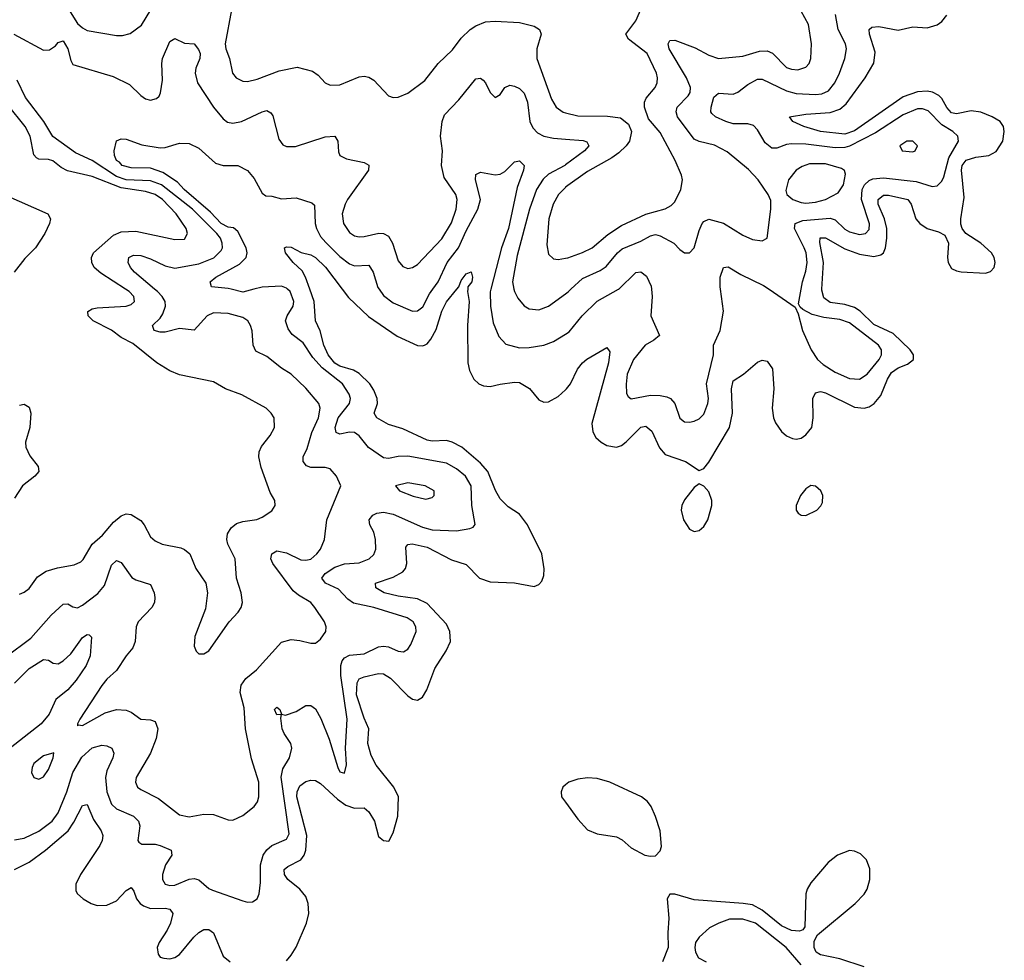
# Model space of a CAD drawing. Header units: inches. Extents: x 1843162 to 1959474, y 907081 to 1016326.
# Tile 369 of 656: x 1887751 to 1891807, y 957237 to 961110. Entities that reach past the tile are written whole.
import ezdxf

# ---------------------------------------------------------------- set-up
doc = ezdxf.new("R2010")
doc.units = ezdxf.units.IN
doc.header["$MEASUREMENT"] = 0
for name, color, linetype in [('B8985', 7, 'Continuous'), ('B8986', 7, 'Continuous'), ('B8995', 7, 'Continuous'), ('B8996', 7, 'Continuous')]:
    doc.layers.add(name, color=color, linetype=linetype)

msp = doc.modelspace()

# ---------------------------------------------------------------- linework, layer by layer
at = {"layer": 'B8985', "color": 5}
for points, elevation in [([(1887694, 958486), (1887797, 958563), (1887881.5, 958658.5), (1887930, 958703.5), (1887950, 958704.2), (1887970, 958692.2), (1887990, 958687.9), (1888010, 958698.4), (1888072.8, 958747.2), (1888100.6, 958779.4), (1888130, 958863.1), (1888150, 958883.6), (1888170, 958874.9), (1888213.4, 958813.4), (1888230, 958802.7), (1888290, 958784.6), (1888304.8, 958750), (1888308.5, 958730), (1888306.2, 958710), (1888295.2, 958690), (1888239.3, 958630), (1888231, 958610), (1888227.5, 958550), (1888216.8, 958523.2), (1888189.5, 958490.5), (1888150.2, 958430), (1888110, 958394.2), (1888090, 958368.7), (1887999.6, 958230), (1887989, 958210), (1887990, 958202), (1887994, 958206), (1888010, 958203.1), (1888103.9, 958256.1), (1888150, 958269.5), (1888190, 958266.8), (1888210, 958259), (1888250, 958229.3), (1888290, 958226.5), (1888310, 958219.6), (1888319.8, 958190), (1888313.2, 958150), (1888290, 958089.7), (1888231.8, 957990), (1888227.9, 957970), (1888236.9, 957950), (1888250, 957939.7), (1888322.9, 957902.9), (1888410, 957836.1), (1888450, 957827.6), (1888510, 957838.9), (1888550, 957837.7), (1888610, 957814.6), (1888630, 957814.3), (1888670, 957832.9), (1888717.4, 957870), (1888730.6, 957889.4), (1888735.8, 957910), (1888737, 957970), (1888706.7, 958066.7), (1888681, 958190), (1888676.2, 958276.2), (1888659.3, 958339.3), (1888663.9, 958370), (1888682.3, 958397.7), (1888726.6, 958433.4), (1888830, 958546.4), (1888870, 958557.6), (1888906, 958554), (1888950, 958542.6), (1888970, 958543.1), (1888990, 958559.1), (1889011.8, 958590), (1889013.6, 958610), (1889006.3, 958630), (1888966.9, 958690), (1888951.1, 958710), (1888900, 958740), (1888878.1, 958758.1), (1888793.9, 958870), (1888786.4, 958890), (1888790, 958910.2), (1888810, 958922.5), (1888850, 958914.8), (1888910, 958886.2), (1888930, 958883.8), (1888950, 958888.3), (1888975.3, 958910), (1888989.8, 958930), (1889006.9, 958970), (1889016.8, 959050), (1889074.5, 959190), (1889055.8, 959230), (1889030, 959260.4), (1889010, 959266), (1888950, 959265.6), (1888933.4, 959273.4), (1888919.4, 959290), (1888919.1, 959310), (1888935.5, 959344.5), (1888955.1, 959410), (1888982.3, 959470), (1888988.5, 959510), (1888983.4, 959530), (1888930, 959592.8), (1888870, 959649.8), (1888830, 959674.8), (1888770, 959722.5), (1888724.8, 959744.8), (1888713.6, 959770), (1888709.1, 959829.1), (1888702.8, 959850), (1888690.5, 959870.5), (1888670, 959884.2), (1888610, 959899.8), (1888550, 959902.6), (1888523.2, 959890), (1888470, 959830.8), (1888410, 959837.8), (1888350, 959823.2), (1888330, 959822.7), (1888305.4, 959830), (1888298.3, 959850), (1888330, 959880.6), (1888341.5, 959898.5), (1888352.7, 959930), (1888350.4, 959950), (1888338.3, 959970), (1888318.5, 959990), (1888306.8, 960000)], 560), ([(1887730, 957733), (1887770, 957739.5), (1887830, 957768.1), (1887885.5, 957810), (1887910, 957844.1), (1887945.4, 957930), (1887970, 958010), (1888006.9, 958073.1), (1888050, 958111.6), (1888090, 958123.2), (1888110, 958119.7), (1888130.3, 958110), (1888139.1, 958090), (1888135.4, 958070), (1888110, 958016.9), (1888105, 957990), (1888110.6, 957930), (1888130, 957879.7), (1888150, 957860.8), (1888219.6, 957830), (1888241.5, 957810), (1888246.4, 957790), (1888238.5, 957730), (1888242.5, 957722.5), (1888255.1, 957715.1), (1888310, 957714.6), (1888330.1, 957710.1), (1888375.2, 957690), (1888378.6, 957670), (1888352.2, 957630), (1888340.2, 957590), (1888340.3, 957570), (1888350.3, 957550.3), (1888370, 957544.7), (1888390, 957546.6), (1888450, 957570.2), (1888470, 957573.8), (1888490, 957568.2), (1888530, 957532.9), (1888545.4, 957525.4), (1888670, 957482), (1888690, 957476.4), (1888710, 957477.1), (1888729.7, 957490.3), (1888737.4, 957510), (1888743.5, 957556.5), (1888743.2, 957630), (1888754, 957670), (1888769, 957691), (1888790, 957709.5), (1888850, 957735.8), (1888862.1, 957757.9), (1888828.8, 957991.2), (1888835.1, 958024.9), (1888862.4, 958070), (1888872.2, 958110), (1888868.2, 958130), (1888841, 958170), (1888832.9, 958190), (1888826.6, 958233.4), (1888829.2, 958249.2), (1888810, 958247.1), (1888800.5, 958270), (1888810, 958279.5), (1888823, 958270), (1888830.4, 958250.4), (1888845.9, 958245.9), (1888890, 958261.4), (1888930, 958286), (1888950, 958286.3), (1888970, 958271.9), (1888992, 958232), (1889026.8, 958146.8), (1889061.8, 958030), (1889070, 958012.2), (1889090, 958007.2), (1889098.1, 958041.9), (1889093.8, 958110), (1889099.9, 958230), (1889074.4, 958410), (1889073.9, 958450), (1889080.3, 958470), (1889090, 958482.7), (1889110, 958493.8), (1889170, 958498.7), (1889230, 958527), (1889250, 958530.7), (1889270, 958527.3), (1889310, 958509.4), (1889332.9, 958507.1), (1889350, 958518), (1889363.1, 958536.9), (1889384.2, 958590), (1889383.1, 958610), (1889372.1, 958630), (1889347.5, 958647.5), (1889210, 958689.5), (1889126.8, 958706.8), (1889103.4, 958723.4), (1889065.1, 958765.1), (1889010.9, 958790), (1888996, 958810), (1889009.3, 958830), (1889050, 958856.2), (1889090, 958868.8), (1889150, 958872.7), (1889190.7, 958889.3), (1889210, 958907.1), (1889217.9, 958930), (1889217.2, 958970), (1889210, 958999.1), (1889193.8, 959030), (1889191.5, 959050), (1889206.2, 959070), (1889222.3, 959077.7), (1889250, 959082), (1889290, 959074.4), (1889410, 959020.9), (1889450.9, 959009.1), (1889550, 959005), (1889605.8, 959014.2), (1889619.1, 959020.9), (1889628.2, 959031.8), (1889613.2, 959110), (1889610.9, 959190), (1889587.9, 959230), (1889550, 959260.4), (1889510, 959283.6), (1889350, 959312.7), (1889310, 959311.7), (1889270, 959302.7), (1889250, 959306.1), (1889187.9, 959347.9), (1889150, 959395.8), (1889131.1, 959410), (1889110, 959412.1), (1889070, 959402.8), (1889055.1, 959410), (1889050.6, 959430.6), (1889063.3, 959470), (1889109.9, 959530), (1889113.6, 959550), (1889108.4, 959568.4), (1889081, 959610), (1888996.9, 959676.9), (1888959.5, 959719.5), (1888919.1, 959779.1), (1888873.5, 959813.5), (1888856.9, 959836.9), (1888846, 959870), (1888852.5, 959890), (1888878.4, 959930), (1888881.2, 959950), (1888865.4, 959990), (1888855, 960000)], 540), ([(1887750, 958743.8), (1887770, 958752.4), (1887790, 958767.2), (1887824.9, 958815.1), (1887860.6, 958839.4), (1887907, 958853), (1887975.3, 958864.7), (1888002.7, 958877.3), (1888012.8, 958887.2), (1888049.6, 958950.4), (1888092.8, 958987.2), (1888138.5, 959041.5), (1888170, 959066.8), (1888190, 959075.5), (1888210, 959072.6), (1888250, 959047.2), (1888264.3, 959030), (1888290, 958980.3), (1888310, 958963.6), (1888338.8, 958950), (1888415.2, 958935.2), (1888430, 958928.9), (1888451.7, 958910), (1888477.6, 958850), (1888517.6, 958790), (1888525.7, 958750), (1888516.3, 958683.7), (1888472.2, 958570), (1888470.5, 958530.5), (1888478.8, 958510), (1888490, 958498.8), (1888510, 958499.1), (1888530, 958510.6), (1888613.7, 958630), (1888650.8, 958670), (1888663.8, 958690), (1888669, 958710), (1888663.2, 958750), (1888644.7, 958810), (1888639.1, 958890), (1888608.8, 958950), (1888604.4, 958970), (1888606.9, 958993.1), (1888622.2, 959017.8), (1888644.6, 959035.4), (1888670, 959044), (1888728, 959052), (1888750, 959060.8), (1888790, 959087), (1888804.2, 959110), (1888802.4, 959130), (1888783.6, 959163.6), (1888745.9, 959265.9), (1888737.1, 959310), (1888738.4, 959330), (1888747.1, 959352.9), (1888782.7, 959397.3), (1888800.4, 959430), (1888799.7, 959470), (1888787.6, 959490), (1888767, 959510), (1888665.8, 959565.8), (1888599.3, 959590), (1888550, 959618.9), (1888410, 959647.4), (1888370, 959663.5), (1888317, 959697), (1888216.9, 959776.9), (1888170, 959801.3), (1888130, 959831), (1888053.7, 959870), (1888033.6, 959890), (1888031.9, 959908.1), (1888050, 959919.8), (1888070, 959923.3), (1888190.3, 959929.7), (1888210, 959937.4), (1888224.4, 959950), (1888222.2, 959970), (1888202.9, 959990), (1888187.5, 960000)], 580), ([(1888716.2, 960000), (1888670, 959987.8), (1888622.6, 960000)], 540), ([(1888850, 957234.4), (1888870, 957257.5), (1888890, 957291.3), (1888933.2, 957390), (1888941.8, 957430), (1888939.5, 957470), (1888930, 957499.8), (1888905.2, 957530), (1888856.6, 957570), (1888842.2, 957590), (1888840.4, 957610), (1888856.5, 957623.5), (1888909.3, 957650), (1888923.8, 957670), (1888930.4, 957690), (1888933.9, 957750), (1888893.4, 957910), (1888894.4, 957930), (1888905, 957955), (1888930, 957973.4), (1888950, 957978.7), (1888970, 957976.4), (1888990, 957964.3), (1889060.1, 957900.1), (1889095.3, 957875.3), (1889130, 957863.3), (1889170, 957865.2), (1889190, 957847.7), (1889213.2, 957810), (1889230, 957746), (1889250, 957730.4), (1889272.5, 957727.5), (1889290, 957761), (1889309.2, 957830.8), (1889311.6, 957910), (1889293.1, 957950), (1889220.3, 958040.3), (1889199.7, 958079.7), (1889185, 958130), (1889189.5, 958190), (1889170, 958233.3), (1889139.3, 958330), (1889141.1, 958378.9), (1889150, 958395.7), (1889170, 958404), (1889230, 958417.7), (1889250, 958416.6), (1889278.5, 958398.5), (1889350, 958325.5), (1889370, 958311.8), (1889390, 958307.9), (1889410, 958320.9), (1889428.9, 958351.1), (1889461.4, 958438.6), (1889508.7, 958511.3), (1889525.3, 958550), (1889523.1, 958590), (1889510, 958620.2), (1889430, 958705.9), (1889390, 958725.6), (1889310, 958736.2), (1889252.3, 958750), (1889218.2, 958770), (1889217.7, 958790), (1889290, 958813.8), (1889330, 958836.5), (1889340.6, 958850), (1889345.6, 958870), (1889342.5, 958937.5), (1889350.7, 958949.3), (1889368.1, 958951.9), (1889430, 958938), (1889530, 958885.5), (1889590, 958866.2), (1889645.5, 958810), (1889690, 958794.6), (1889790, 958790.9), (1889870, 958775.5), (1889890, 958783.6), (1889902, 958798), (1889910, 958821), (1889911.9, 958848.1), (1889902.6, 958910), (1889843.2, 959030), (1889810, 959073.2), (1889763.9, 959103.9), (1889730, 959136.8), (1889711.1, 959171.1), (1889679.7, 959250), (1889650, 959284), (1889572.1, 959350), (1889532.9, 959370), (1889510, 959377.1), (1889450, 959374.2), (1889430, 959377.9), (1889330, 959425), (1889270, 959442.4), (1889222.2, 959470), (1889211.2, 959490), (1889224.9, 959530), (1889223.9, 959550), (1889210, 959584.5), (1889193.7, 959610), (1889150, 959653.5), (1889126.2, 959666.2), (1889070, 959683.7), (1889050, 959696), (1889021.8, 959730), (1889003.9, 959770), (1888989, 959829), (1888969.9, 959870), (1888964.9, 959950), (1888946.7, 960000)], 520), ([(1889079.5, 960000), (1889105.3, 959965.3), (1889188, 959888), (1889306.9, 959806.9), (1889390, 959768.9), (1889410, 959766.4), (1889418.9, 959770), (1889430, 959775.3), (1889445.6, 959794.4), (1889466.4, 959833.6), (1889490, 959909.2), (1889510, 959947.6), (1889552.7, 960000)], 520), ([(1889232.1, 960000), (1889250, 959973.7), (1889290, 959943.5), (1889370, 959910.2), (1889390, 959911.1), (1889411.9, 959928.1), (1889439.6, 959980.4), (1889453.3, 960000)], 540), ([(1889597, 960000), (1889596.1, 959990), (1889602.5, 959950), (1889595.3, 959850), (1889597.5, 959697.5), (1889604.7, 959664.7), (1889622.4, 959630), (1889642.6, 959610), (1889661.6, 959601.6), (1889690, 959599.3), (1889730, 959609.4), (1889790, 959617.2), (1889810, 959615.8), (1889851.4, 959591.4), (1889890, 959544.9), (1889910, 959535.6), (1889930, 959536.1), (1889970, 959558), (1890000, 959586)], 520), ([(1889691.7, 960000), (1889688.8, 959988.8), (1889690.5, 959930.5), (1889701.4, 959861.4), (1889725, 959805), (1889754, 959774), (1889810, 959758.6), (1889850, 959759.5), (1889910, 959770.1), (1889950, 959785), (1890000, 959815.3)], 540), ([(1889787.5, 960000), (1889789.5, 959990), (1889803.3, 959963.3), (1889830, 959931.3), (1889850, 959918.8), (1889890, 959914.7), (1889930, 959930.9), (1890000, 959981.7)], 560), ([(1887750, 959523.2), (1887770, 959526.7), (1887790, 959514.9), (1887797.7, 959490), (1887793.8, 959430), (1887774.8, 959370), (1887777.3, 959350), (1887793.9, 959313.9), (1887827.7, 959270), (1887830.2, 959250), (1887814, 959230), (1887763.5, 959190), (1887730, 959139.2)], 580), ([(1887730, 958378.4), (1887790, 958438.4), (1887850, 958475), (1887870, 958472.9), (1887890, 958459.7), (1887910, 958458.1), (1887930.7, 958469.3), (1887961.9, 958498.1), (1888010, 958565.8), (1888030, 958578.5), (1888037, 958577), (1888047.3, 958567.3), (1888041.1, 958490), (1888024.8, 958450), (1887983.8, 958390), (1887950, 958350.5), (1887900.7, 958310), (1887872.5, 958250), (1887840.2, 958210), (1887659.8, 958070)], 540), ([(1890000, 957958.7), (1889989.2, 957950), (1889981.3, 957930), (1889983.6, 957910), (1890000, 957887.3)], 520), ([(1887730, 957610.1), (1887790, 957641.3), (1887857.5, 957690), (1887950.5, 957769.5), (1887975.1, 957804.9), (1888010, 957874.6), (1888030, 957878.7), (1888056.1, 957816.1), (1888087.7, 957770), (1888094.3, 957750), (1888091.6, 957730), (1888081.7, 957710), (1888001.8, 957590), (1887983.3, 957550), (1887983.3, 957523.3), (1887990.2, 957510), (1888013.4, 957490), (1888046.5, 957470), (1888070, 957462.9), (1888110, 957463.3), (1888150, 957482.2), (1888190, 957524.7), (1888210, 957536.9), (1888221.7, 957521.7), (1888232.7, 957490), (1888247.8, 957470), (1888261.4, 957461.4), (1888290, 957450.5), (1888350, 957451.6), (1888370, 957446.7), (1888382, 957430), (1888373, 957390), (1888359.2, 957360.8), (1888325.4, 957310), (1888318.2, 957290), (1888322.3, 957262.3), (1888330.2, 957250.2), (1888345, 957245), (1888370, 957242.8), (1888390, 957248), (1888410, 957260.2), (1888468.4, 957331.6), (1888489.3, 957350.7), (1888510, 957363.3), (1888530, 957363.9), (1888550.1, 957350), (1888590, 957253.6), (1888618, 957230)], 520)]:
    msp.add_lwpolyline(points, dxfattribs=dict(at, elevation=elevation))
at = {"layer": 'B8985', "color": 5, "elevation": 560}
for points in [[(1889350, 959202.7), (1889299.1, 959190), (1889315.5, 959170), (1889372.3, 959147.7), (1889424.9, 959135.1), (1889450, 959142.6), (1889458, 959150), (1889458.7, 959170), (1889421.2, 959190)], [(1887891.5, 958091.5), (1887850, 958078.3), (1887810, 958046.6), (1887802.3, 958030), (1887800.3, 958010), (1887809.1, 957989.1), (1887830, 957983.1), (1887850, 957992.7), (1887870, 958023), (1887889.4, 958070)]]:
    msp.add_lwpolyline(points, close=True, dxfattribs=at)
at = {"layer": 'B8986', "color": 5}
for points, elevation in [([(1887953.1, 961153.1), (1887990, 961093.7), (1888010, 961075.7), (1888030, 961065.9), (1888150, 961045.2), (1888174.6, 961045.4), (1888206.7, 961053.3), (1888253.2, 961086.8), (1888291.6, 961150)], 580), ([(1888624.4, 961150), (1888598, 961010), (1888600.5, 960990), (1888616, 960950), (1888627.7, 960890), (1888643.7, 960870), (1888670, 960856.1), (1888690, 960855.2), (1888730, 960864.4), (1888820.7, 960899.3), (1888893.8, 960913.8), (1888958.2, 960898.2), (1888981.4, 960881.4), (1889009.2, 960849.2), (1889030, 960840.3), (1889070, 960841.5), (1889150, 960874.2), (1889170, 960877.6), (1889190, 960873.4), (1889210, 960860.3), (1889270, 960796.4), (1889290, 960788.8), (1889310, 960790.3), (1889350, 960808), (1889420.1, 960859.9), (1889474.8, 960930), (1889534.6, 960985.4), (1889570, 961033.8), (1889606.4, 961070), (1889630, 961085.2), (1889670, 961100.7), (1889710, 961103.9), (1889810, 961098.5), (1889870, 961083.5), (1889892.6, 961070), (1889899.7, 961050), (1889881.9, 960990), (1889882.1, 960950), (1889942.2, 960782.2), (1889960.7, 960750), (1889990, 960729.4), (1890000, 960726.9)], 580), ([(1887727.9, 961050), (1887850, 960984.8), (1887874.3, 960985.7), (1887898.3, 961001.7), (1887910, 961016.2), (1887930, 961022.4), (1887949.4, 960990), (1887961.7, 960941.7), (1887970, 960926), (1888136.2, 960876.2), (1888203.1, 960843.1), (1888250, 960797.3), (1888270, 960784), (1888290, 960778.9), (1888314.9, 960785.1), (1888325.7, 960794.3), (1888331.8, 960808.2), (1888339.7, 960860.3), (1888336.8, 960930), (1888339.9, 960950), (1888370, 961020.4), (1888390, 961032.4), (1888430, 961013.1), (1888470, 961010.4), (1888487.4, 960987.4), (1888494.4, 960970), (1888493.4, 960950), (1888476.8, 960910), (1888473.7, 960890), (1888483.3, 960850), (1888550, 960749.3), (1888590, 960702.2), (1888607.9, 960687.9), (1888630, 960683.8), (1888664.5, 960690), (1888750, 960731.1), (1888770, 960735.8), (1888786.4, 960726.4), (1888794.6, 960714.6), (1888818.2, 960618.2), (1888834.7, 960594.7), (1888850, 960587.7), (1888888.1, 960588.1), (1889010, 960627.5), (1889050, 960630.2), (1889061.7, 960610), (1889065.1, 960565.1), (1889070.7, 960550), (1889096.9, 960536.9), (1889170, 960521.6), (1889190, 960510.6), (1889188, 960490), (1889101.1, 960370), (1889091.5, 960350), (1889079.5, 960310), (1889085.1, 960270), (1889110, 960234), (1889130, 960220.2), (1889150, 960215.1), (1889170, 960217), (1889230.7, 960230.7), (1889250, 960229.4), (1889270, 960218.8), (1889286.6, 960190), (1889310, 960117.6), (1889330, 960094), (1889350, 960085.8), (1889370, 960089.2), (1889390, 960101.3), (1889490, 960208), (1889530, 960273), (1889549.4, 960330), (1889553.7, 960370), (1889548.5, 960390), (1889500.3, 960460.3), (1889488.4, 960510), (1889492.8, 960570), (1889485.3, 960630), (1889492.1, 960690), (1889501.3, 960718.7), (1889560.4, 960779.6), (1889630, 960865.7), (1889650, 960868.8), (1889660.2, 960860.2), (1889670.2, 960850), (1889690, 960810.5), (1889710, 960788.8), (1889730, 960801.6), (1889750, 960830.4), (1889770, 960840.3), (1889790, 960836), (1889810, 960826.9), (1889830, 960807.6), (1889843.8, 960770), (1889852.3, 960690), (1889864.7, 960664.7), (1889883.7, 960643.7), (1889910, 960630.6), (1889950, 960622.2), (1890000, 960618.4)], 560), ([(1888306.8, 960000), (1888224.6, 960070), (1888207.7, 960090), (1888198.5, 960110), (1888201.1, 960130), (1888219.8, 960140.2), (1888250, 960138.5), (1888290, 960125.1), (1888350, 960096.6), (1888390, 960086.7), (1888490, 960104.4), (1888550.5, 960129.5), (1888580.9, 960159.1), (1888586.7, 960170), (1888585.6, 960190), (1888578.1, 960210), (1888562.9, 960230), (1888462.6, 960330), (1888335.5, 960430), (1888290, 960446), (1888190, 960449.8), (1888150, 960463.7), (1888050, 960529.6), (1887981.8, 960561.8), (1887888.6, 960628.6), (1887851.1, 960690), (1887775, 960790), (1887741.4, 960861.4)], 560), ([(1888187.5, 960000), (1888085.8, 960065.8), (1888058.5, 960090), (1888048.1, 960110), (1888047, 960130), (1888056, 960150), (1888137.4, 960222.6), (1888170, 960236.6), (1888230, 960238.5), (1888390, 960204.2), (1888430, 960206.5), (1888443.1, 960230), (1888437.2, 960250), (1888396.6, 960310), (1888339.5, 960370), (1888309.8, 960390), (1888270, 960402.5), (1888170, 960417.7), (1888050, 960464.4), (1887948, 960488), (1887921.8, 960501.8), (1887888.4, 960528.4), (1887870, 960533.9), (1887830, 960535.4), (1887821.3, 960541.3), (1887810, 960553.8), (1887794.1, 960630), (1887773.6, 960670), (1887701.2, 960761.2)], 580), ([(1888622.6, 960000), (1888610, 960003.3), (1888542, 960010), (1888536.4, 960030), (1888559.8, 960050), (1888657.4, 960102.6), (1888684.7, 960130), (1888689, 960150), (1888684.7, 960170), (1888650, 960237.7), (1888632.6, 960252.6), (1888610, 960256.2), (1888581.1, 960270), (1888537.9, 960317.9), (1888428.5, 960410), (1888401.2, 960441.2), (1888340.9, 960480.9), (1888290, 960498.5), (1888210, 960500.2), (1888173.3, 960510), (1888162.9, 960522.9), (1888149.8, 960530), (1888142.4, 960550), (1888140.9, 960570), (1888149.6, 960610.4), (1888170, 960619.1), (1888190, 960618), (1888255, 960595), (1888330, 960581.7), (1888350, 960583.5), (1888410, 960601), (1888450, 960600.5), (1888490, 960580.5), (1888558.6, 960518.6), (1888590, 960510.1), (1888650, 960509.2), (1888690, 960488.3), (1888716.6, 960456.6), (1888750, 960395.8), (1888764.9, 960384.9), (1888790, 960383.1), (1888830, 960371.8), (1888890, 960376.5), (1888955.3, 960355.3), (1888965.8, 960345.8), (1888969.1, 960270), (1888973.9, 960250), (1888990, 960217.5), (1889011.9, 960191.9), (1889070, 960135.1), (1889110, 960105.1), (1889130, 960096.8), (1889190, 960098.4), (1889208.1, 960070), (1889227.2, 960007.2), (1889232.1, 960000)], 540), ([(1889453.3, 960000), (1889474.5, 960030), (1889512.6, 960110), (1889558.9, 960170), (1889590, 960239.8), (1889638.5, 960330), (1889649.9, 960370), (1889629.2, 960450), (1889630, 960472.2), (1889650, 960482.4), (1889710, 960471.6), (1889730, 960473.2), (1889750, 960484.1), (1889790, 960523.9), (1889810, 960529), (1889829, 960510), (1889826.6, 960490), (1889801.2, 960418.8), (1889764.7, 960250), (1889735.9, 960170), (1889691.7, 960000)], 540), ([(1890000, 960512.5), (1889996.6, 960510), (1889930, 960473.5), (1889907.1, 960452.9), (1889880.5, 960410), (1889850.8, 960330), (1889801.2, 960138.8), (1889781.4, 960030), (1889787.5, 960000)], 560), ([(1887690, 960389.2), (1887867.8, 960310), (1887877.7, 960290), (1887873.8, 960270), (1887855.5, 960230), (1887816.8, 960170), (1887773.3, 960126.7), (1887728.3, 960070)], 620), ([(1890000, 960419.5), (1889970.5, 960389.5), (1889949, 960350), (1889931.4, 960290), (1889922.6, 960182.6), (1889930, 960143.8), (1889950, 960125.7), (1889970, 960122), (1890000, 960127.5)], 580), ([(1888946.7, 960000), (1888928.5, 960050), (1888915.5, 960075.5), (1888878.5, 960110), (1888846, 960150), (1888842.7, 960170), (1888850, 960174.4), (1888870, 960172.9), (1888910.7, 960150.7), (1888950, 960141), (1888970, 960131), (1889011.4, 960091.4), (1889079.5, 960000)], 520), ([(1889552.7, 960000), (1889560.8, 960010), (1889570, 960036.5), (1889590, 960064), (1889611.4, 960071.4), (1889616.8, 960050), (1889613.9, 960030), (1889598, 960010), (1889597, 960000)], 520), ([(1888855, 960000), (1888850, 960004.9), (1888830, 960012.6), (1888750, 960008.9), (1888716.2, 960000)], 540)]:
    msp.add_lwpolyline(points, dxfattribs=dict(at, elevation=elevation))
at = {"layer": 'B8995', "color": 5}
for points, elevation in [([(1890000, 959586), (1890004.2, 959590), (1890019.9, 959610), (1890049.4, 959670.6), (1890070, 959696.9), (1890087.8, 959712.2), (1890170, 959760.5), (1890182.4, 959742.4), (1890176.3, 959696.3), (1890107.7, 959447.7), (1890112.7, 959412.7), (1890124.9, 959390), (1890146, 959370), (1890170, 959355.9), (1890210, 959349.4), (1890230, 959356.8), (1890250, 959371), (1890310, 959431.8), (1890330, 959436.5), (1890355.2, 959415.2), (1890387.3, 959347.3), (1890410, 959319.8), (1890493.7, 959290), (1890550, 959253), (1890570, 959262), (1890590, 959288.2), (1890675.3, 959430), (1890687.1, 959490), (1890683.1, 959590), (1890690, 959623.1), (1890732.4, 959650), (1890790, 959699.3), (1890810, 959707.7), (1890830, 959704), (1890852.1, 959672.1), (1890857.9, 959590), (1890851.3, 959510), (1890856.6, 959470), (1890865, 959450), (1890890, 959413.8), (1890910, 959396.5), (1890934.6, 959385.4), (1890950, 959383.2), (1890970, 959387.2), (1890990, 959400.3), (1891013.8, 959430), (1891020.4, 959470), (1891018.4, 959550), (1891030, 959573.8), (1891050, 959578.3), (1891070, 959573.5), (1891190, 959514.6), (1891230, 959510.7), (1891250, 959515.8), (1891271, 959529), (1891298.1, 959561.9), (1891326.1, 959630), (1891343.1, 959656.9), (1891370, 959676.9), (1891408, 959692), (1891433.3, 959710), (1891433.5, 959730), (1891419.6, 959750), (1891350, 959817.1), (1891270, 959854.2), (1891214, 959910), (1891190, 959924.3), (1891150, 959936.6), (1891090, 959946), (1891064.2, 959964.2), (1891055.6, 959995.6), (1891055.9, 960000)], 520), ([(1890000, 959815.3), (1890015.4, 959824.6), (1890068, 959890), (1890130, 959951.1), (1890218.1, 960000)], 540), ([(1890000, 959981.7), (1890010.6, 959989.4), (1890022.2, 960000)], 560), ([(1890353.8, 960000), (1890356.6, 959970), (1890351, 959890), (1890386.7, 959810), (1890363.1, 959790), (1890327.3, 959770), (1890280.1, 959710), (1890253.8, 959650), (1890249.5, 959609.5), (1890251.5, 959570), (1890258, 959558), (1890270, 959549.1), (1890350, 959563.1), (1890390, 959562.6), (1890416.5, 959556.5), (1890431.5, 959550), (1890450.2, 959530), (1890470, 959468.5), (1890490, 959454.6), (1890510, 959452.7), (1890530, 959457.3), (1890550, 959466.9), (1890570, 959486), (1890586.3, 959530), (1890588.2, 959550), (1890580.2, 959610), (1890609.2, 959730), (1890609.9, 959770.1), (1890637.2, 959830), (1890650.8, 959910), (1890638.6, 960000)], 540), ([(1890838.7, 960000), (1890946.3, 959926.3), (1890958.5, 959898.5), (1890975.9, 959830), (1891011.9, 959750), (1891038, 959710), (1891061.1, 959690), (1891110, 959657.9), (1891170, 959632.1), (1891210, 959629.5), (1891242.9, 959650), (1891291.1, 959710), (1891300.8, 959730), (1891301.2, 959750), (1891289.1, 959770), (1891170, 959862.1), (1891130, 959875.6), (1891064, 959884), (1891015.8, 959895.8), (1890977, 959917), (1890966, 959926), (1890959.3, 959939.3), (1890969.9, 960000)], 540), ([(1890000, 957887.3), (1890050, 957818.3), (1890090, 957774.3), (1890130, 957756.9), (1890210, 957745.3), (1890233.4, 957733.4), (1890270, 957700.5), (1890326, 957670), (1890350, 957664.9), (1890370, 957666.7), (1890390, 957687.7), (1890394.4, 957705.6), (1890389.8, 957770.2), (1890370.9, 957829.1), (1890352.3, 957870), (1890337.2, 957890), (1890312.1, 957910), (1890182.3, 957970), (1890130, 957985.3), (1890090, 957987.4), (1890050, 957982.3), (1890014, 957970), (1890000, 957958.7)], 520), ([(1891229.8, 957210), (1891130, 957243.4), (1891050, 957258.9), (1891031.9, 957270), (1891023.5, 957290), (1891024.5, 957315.5), (1891037.8, 957342.2), (1891193.4, 957470), (1891230, 957508.9), (1891242.5, 957530), (1891253, 957570), (1891252.8, 957612.8), (1891239.9, 957650), (1891214.6, 957674.6), (1891190, 957685.7), (1891170, 957688.5), (1891120.2, 957670), (1891081, 957639), (1891010, 957555.3), (1890995.5, 957530), (1890990.1, 957509.9), (1890984.8, 957375.2), (1890977.3, 957362.7), (1890963.9, 957356.1), (1890930, 957359.2), (1890890, 957378.2), (1890810, 957443.7), (1890770, 957464.5), (1890731.2, 957471.2), (1890530, 957485.3), (1890450.3, 957509.7), (1890430, 957509.6), (1890419, 957490), (1890425.5, 957410), (1890420.5, 957350), (1890421.9, 957290), (1890399.4, 957230)], 520), ([(1890970, 957218.7), (1890908.7, 957290), (1890782.4, 957390), (1890730, 957406.5), (1890674.5, 957405.5), (1890631.4, 957390), (1890593.1, 957370), (1890550, 957332.3), (1890535.6, 957310), (1890531.9, 957290), (1890534.7, 957270), (1890547.4, 957247.4), (1890578.4, 957230)], 540)]:
    msp.add_lwpolyline(points, dxfattribs=dict(at, elevation=elevation))
at = {"layer": 'B8995', "color": 5, "elevation": 520}
for points in [[(1890550, 959199.3), (1890530, 959183.6), (1890490, 959133.3), (1890479.2, 959110), (1890475.9, 959090), (1890485.2, 959050), (1890510, 959012), (1890530, 959002.7), (1890550, 959006.5), (1890570, 959023.1), (1890586, 959050), (1890602.6, 959110), (1890602, 959130), (1890590, 959165.1), (1890570, 959189.6)], [(1891010, 959191.5), (1890990, 959178), (1890968.3, 959150), (1890950.2, 959110), (1890949.2, 959090), (1890958.4, 959078.4), (1890970, 959069.2), (1890990, 959068.4), (1891034.7, 959090), (1891052, 959108), (1891057.8, 959122.2), (1891059.2, 959150), (1891050.9, 959170), (1891030, 959189.6)]]:
    msp.add_lwpolyline(points, close=True, dxfattribs=at)
at = {"layer": 'B8996', "color": 5}
for points, elevation in [([(1890000, 960127.5), (1890009.2, 960129.2), (1890070, 960150.8), (1890110, 960170.8), (1890174.3, 960225.7), (1890230, 960262.9), (1890330, 960309.6), (1890410, 960330.9), (1890435.1, 960344.9), (1890450, 960360.2), (1890474.6, 960410), (1890481.2, 960450), (1890478, 960470), (1890451.9, 960530), (1890390, 960645.4), (1890342.1, 960702.1), (1890325.3, 960750), (1890325.3, 960770), (1890332.6, 960787.4), (1890368.8, 960830), (1890377.1, 960850), (1890379, 960870), (1890374.8, 960890), (1890335.7, 960970), (1890259.7, 961030), (1890247.6, 961050), (1890290, 961105.5), (1890333, 961207)], 580), ([(1890022.2, 960000), (1890070, 960043.9), (1890142.6, 960077.4), (1890166.6, 960093.4), (1890213.5, 960150), (1890233.1, 960166.9), (1890310, 960197.5), (1890350, 960219.6), (1890370, 960224.8), (1890390, 960219.8), (1890445.5, 960190), (1890470, 960163.1), (1890490, 960150.3), (1890510, 960150.3), (1890530, 960170.5), (1890550, 960241.6), (1890562.9, 960270), (1890570, 960279.1), (1890590, 960288.3), (1890650, 960271.7), (1890730, 960222.6), (1890770, 960204.5), (1890810, 960198.9), (1890829.7, 960210.3), (1890845.5, 960330), (1890845.1, 960365.1), (1890834.7, 960390), (1890792.7, 960450), (1890752.9, 960492.9), (1890665.6, 960565.6), (1890613.6, 960593.6), (1890550, 960607.8), (1890530, 960617.5), (1890460.9, 960710), (1890455.4, 960730), (1890459.9, 960750), (1890504.3, 960795.7), (1890512.7, 960810), (1890513.9, 960830), (1890498.2, 960870), (1890426, 960990), (1890422, 961010), (1890430, 961024.7), (1890450, 961025.5), (1890534.2, 960994.2), (1890590, 960963.3), (1890630, 960949.4), (1890730, 960959.3), (1890799.2, 960980.8), (1890830, 960982), (1890852.2, 960972.2), (1890910, 960913.5), (1890930, 960905.5), (1890957, 960903), (1890990, 960914.6), (1891002.7, 960930), (1891009.8, 960950), (1891012.7, 961010), (1891001.2, 961090), (1890970, 961144.8)], 560), ([(1890969.9, 960000), (1890975.2, 960030), (1890990, 960074), (1890995.4, 960110), (1890990.3, 960150), (1890983, 960170), (1890942.7, 960250), (1890945.3, 960270), (1890977, 960283), (1891090, 960292.4), (1891110, 960286.3), (1891150, 960247.9), (1891170, 960235.7), (1891210, 960225.9), (1891234.8, 960230), (1891250, 960246.3), (1891251.3, 960268.7), (1891218.7, 960370), (1891222, 960410), (1891230.9, 960430), (1891250, 960447.4), (1891266.1, 960453.9), (1891310, 960458.9), (1891444, 960444), (1891510, 960423.5), (1891530, 960425.8), (1891550, 960445.2), (1891557.6, 960462.4), (1891579, 960541), (1891617.8, 960610), (1891615.6, 960630), (1891595.6, 960650), (1891550, 960677.3), (1891494, 960734), (1891470, 960742.6), (1891450, 960742.8), (1891390, 960718.5), (1891276, 960644), (1891170, 960588.9), (1891150, 960583.6), (1891110, 960582.4), (1890990, 960597.7), (1890930, 960599.1), (1890910, 960596), (1890870, 960580.2), (1890850, 960580.5), (1890822.5, 960602.5), (1890790, 960656.1), (1890774.2, 960674.2), (1890750, 960680.8), (1890690, 960680.4), (1890660.7, 960690), (1890617.3, 960710), (1890603, 960723), (1890598.8, 960730), (1890599.2, 960750), (1890610, 960790.3), (1890630, 960807.6), (1890690, 960802.8), (1890710, 960811.5), (1890750, 960843.1), (1890790, 960864.6), (1890810, 960865.4), (1890910, 960817.3), (1890950, 960806), (1891030, 960801.7), (1891055.2, 960804.8), (1891082.9, 960817.1), (1891109.2, 960850), (1891128.1, 960890), (1891149.9, 960950), (1891157, 960990), (1891152.5, 961010), (1891123.2, 961070), (1891111.8, 961131.8)], 540), ([(1891055.9, 960000), (1891062.8, 960110), (1891047.4, 960192.6), (1891048.7, 960211.3), (1891070, 960212.3), (1891150, 960166), (1891210, 960144.6), (1891270, 960134.3), (1891298.5, 960141.5), (1891310, 960150.2), (1891318.3, 960170), (1891323.8, 960210), (1891323, 960250), (1891313.6, 960290), (1891287.4, 960350), (1891288.2, 960370), (1891310, 960387.8), (1891330, 960387.4), (1891410, 960369.4), (1891423.8, 960350), (1891442.7, 960290), (1891459.2, 960270), (1891490, 960249.6), (1891536.6, 960236.6), (1891562.5, 960222.5), (1891577.8, 960190), (1891572.5, 960130), (1891575.5, 960110), (1891590, 960085.8), (1891610, 960075.1), (1891630, 960072.1), (1891730, 960066), (1891750, 960072.9), (1891765.1, 960090), (1891769.8, 960110), (1891765.7, 960130), (1891754.6, 960150), (1891710, 960189.1), (1891649.1, 960229.1), (1891633.8, 960250), (1891628.1, 960268.1), (1891627.5, 960290), (1891641.7, 960378.3), (1891630.3, 960490), (1891634.2, 960510), (1891650, 960531.9), (1891690, 960543.8), (1891743.6, 960550), (1891773.4, 960566.6), (1891801.3, 960610), (1891807.1, 960650), (1891803.2, 960670), (1891789.9, 960690), (1891756.8, 960710), (1891710, 960728.7), (1891670, 960733.9), (1891610, 960722.2), (1891590, 960726.9), (1891570, 960748.8), (1891550, 960785.2), (1891537.9, 960797.9), (1891511.8, 960811.8), (1891490, 960815.2), (1891450, 960813.1), (1891390, 960791.8), (1891190, 960652.7), (1891150, 960639), (1891050, 960649.3), (1890982, 960670), (1890936.2, 960690), (1890922, 960710), (1890990, 960720.4), (1891090, 960727.2), (1891130, 960741.7), (1891156.3, 960763.7), (1891233.6, 960870), (1891269.5, 960930.5), (1891275.5, 960975.5), (1891251.4, 961050), (1891249.8, 961070), (1891260.8, 961079.2), (1891290, 961082.2), (1891370, 961067.3), (1891430, 961080.1), (1891490, 961077), (1891530, 961088.3), (1891550, 961103), (1891570, 961128.1)], 520), ([(1890000, 960726.9), (1890050, 960714.2), (1890172.9, 960712.9), (1890226.2, 960706.2), (1890259.6, 960679.6), (1890271.6, 960650), (1890262.6, 960610), (1890248.9, 960590), (1890218.7, 960561.3), (1890190, 960540.6), (1890090, 960484.2), (1890000.2, 960419.8), (1890000, 960419.5)], 580), ([(1890000, 960618.4), (1890072.9, 960612.9), (1890087.3, 960607.3), (1890095.2, 960590), (1890078, 960570), (1890000, 960512.5)], 560), ([(1890218.1, 960000), (1890219.3, 960000.7), (1890290, 960069.1), (1890310, 960071.5), (1890333.8, 960053.8), (1890352.6, 960012.6), (1890353.8, 960000)], 540), ([(1890638.6, 960000), (1890637.2, 960010), (1890636.8, 960050), (1890649.9, 960090.1), (1890670, 960092.4), (1890721.3, 960061.3), (1890815.7, 960015.7), (1890838.7, 960000)], 540)]:
    msp.add_lwpolyline(points, dxfattribs=dict(at, elevation=elevation))
at = {"layer": 'B8996', "color": 5, "elevation": 560}
for points in [[(1891406, 960610), (1891377.3, 960590), (1891386, 960570), (1891430, 960566.3), (1891439.3, 960570), (1891449.3, 960590), (1891430, 960609.3)], [(1891004.2, 960515.8), (1890974, 960506), (1890950, 960490.5), (1890918.7, 960450), (1890906.9, 960406.9), (1890911.5, 960390), (1890935.6, 960370), (1890970, 960356.6), (1890990, 960354.4), (1891030, 960358.1), (1891070, 960369.1), (1891122.4, 960397.6), (1891144.9, 960430), (1891153.4, 960473.4), (1891148.3, 960488.3), (1891136.5, 960496.5), (1891070, 960515.7)]]:
    msp.add_lwpolyline(points, close=True, dxfattribs=at)

doc.saveas('drawing.dxf')
